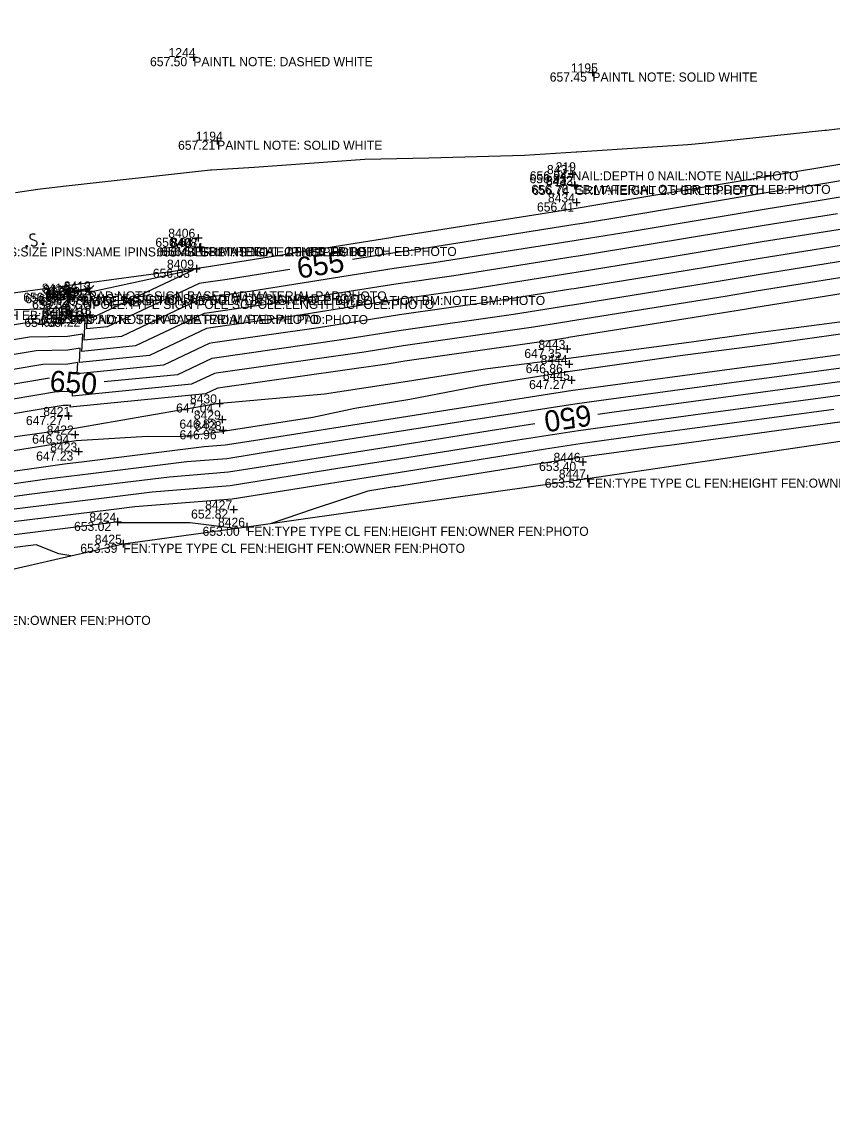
# Model space of a CAD drawing. Extents: x 2129350 to 2137777, y 657588 to 659885.
# Drawn here: x 2136708.9 to 2136816.2, y 659419.9 to 659562.4 of the extents above; entities that cross this region are included whole.
import ezdxf

# ---------------------------------------------------------------- set-up
doc = ezdxf.new("R2010")
doc.units = 0
for name, color, linetype in [('DT_X_Contour_Major', 7, 'Continuous'), ('DT_X_Contour_Minor', 7, 'Continuous'), ('DT_X_TIN_Hull', 7, 'Continuous'), ('SV_P_Mon_Cells_Set', 7, 'Continuous'), ('SV_X_Random_Point', 7, 'Continuous'), ('SV_X_Shot_Marker', 7, 'Continuous'), ('SV_X_Text_Comment', 7, 'Continuous'), ('SV_X_Text_Elevation', 7, 'Continuous'), ('SV_X_Text_Name', 7, 'Continuous')]:
    doc.layers.add(name, color=color, linetype=linetype)

msp = doc.modelspace()

# ---------------------------------------------------------------- linework, layer by layer
at = {"layer": 'DT_X_Contour_Major'}
for points in [[(2136851.4, 659546.91), (2136835.47, 659544.4), (2136833.94, 659544.16), (2136832.3, 659543.89), (2136811.73, 659540.47), (2136807.69, 659539.83), (2136786.89, 659536.37), (2136783.08, 659535.75), (2136782.14, 659535.6), (2136760.83, 659532.22), (2136757.98, 659531.81), (2136752.68, 659530.97)], [(2136818.34, 659530.87), (2136806.34, 659528.94), (2136799.49, 659527.8), (2136781.78, 659524.96), (2136781.45, 659524.9), (2136773.99, 659523.72), (2136759.14, 659521.6), (2136751.23, 659520.34), (2136734.43, 659517.94), (2136734.09, 659517.88), (2136729.54, 659515.74), (2136719.87, 659514.78)], [(2136744.39, 659529.65), (2136736.11, 659528.34), (2136733.31, 659527.94), (2136732.4, 659527.79), (2136720.27, 659522.07), (2136717.55, 659521.8), (2136717.62, 659523.45), (2136716.62, 659523.43), (2136715.1, 659523.38), (2136715.01, 659524.3), (2136714.95, 659524.57), (2136711.8, 659524.39), (2136708.17, 659524.33), (2136705.83, 659523.94), (2136684.42, 659520.8), (2136682.34, 659520.55), (2136659.91, 659517), (2136657.79, 659516.74), (2136649.29, 659515.39)], [(2136785.14, 659510.52), (2136787.31, 659510.82), (2136800.77, 659512.62), (2136812.21, 659514.17), (2136825.38, 659515.94), (2136837.12, 659517.52), (2136843.61, 659518.4), (2136847.58, 659519.01), (2136860.12, 659520.89), (2136872.45, 659522.79), (2136884.15, 659524.55)], [(2136712.64, 659515.29), (2136697.46, 659512.74), (2136689.77, 659511.61), (2136675.17, 659509.86), (2136666.96, 659508.55), (2136650.55, 659506.57), (2136642.08, 659505.22), (2136641.83, 659505.18), (2136628.89, 659501.7), (2136621.18, 659500.44), (2136614.2, 659498.51)], [(2136677.76, 659495.9), (2136689.7, 659497.18), (2136695.09, 659497.87), (2136709.92, 659499.96), (2136718.98, 659501.07), (2136728.5, 659502.24), (2136736.31, 659502.88), (2136747.05, 659504.59), (2136759.38, 659506.52), (2136770.93, 659508.36), (2136776.83, 659509.29)]]:
    msp.add_lwpolyline(points, dxfattribs=at)
at = {"layer": 'DT_X_Contour_Minor'}
for points in [[(2136708.12, 659539.82), (2136711.09, 659540.27), (2136714.45, 659540.67), (2136733.93, 659542.83), (2136734.05, 659542.84), (2136739.7, 659543.18), (2136754.34, 659544.25), (2136762.8, 659544.41), (2136775.44, 659544.79), (2136782.27, 659545.2), (2136782.36, 659545.21), (2136797.05, 659546.2), (2136799.43, 659546.39), (2136815.17, 659548.07), (2136815.41, 659548.09), (2136818.21, 659548.44)], [(2136832.58, 659546.09), (2136809.17, 659542.2), (2136807.96, 659542), (2136784.37, 659538.08), (2136783.34, 659537.91), (2136782.28, 659537.74), (2136758.19, 659533.92), (2136757.75, 659533.85), (2136733.08, 659529.94), (2136733.08, 659529.94), (2136733.03, 659529.93), (2136732.07, 659529.8), (2136731.59, 659529.73), (2136707.47, 659526.46), (2136691.23, 659524.25), (2136683.48, 659523.05), (2136683.47, 659523.07), (2136673.98, 659521.52), (2136658.78, 659519.22), (2136646.92, 659517.29), (2136634.1, 659515.33), (2136633.49, 659515.23), (2136633.25, 659515.19), (2136614.47, 659512.36)], [(2136832.02, 659541.7), (2136814.3, 659538.75), (2136807.42, 659537.65), (2136789.41, 659534.65), (2136782.82, 659533.59), (2136782, 659533.46), (2136763.46, 659530.52), (2136758.21, 659529.77), (2136739.13, 659526.74), (2136733.53, 659525.94), (2136732.74, 659525.81), (2136722.13, 659520.8), (2136717.23, 659520.32), (2136717.35, 659522.98), (2136714.98, 659522.62), (2136709.06, 659522.52), (2136704.15, 659521.7)], [(2136816.87, 659537.03), (2136807.15, 659535.47), (2136791.93, 659532.94), (2136782.56, 659531.43), (2136781.87, 659531.32), (2136766.09, 659528.82), (2136758.45, 659527.73), (2136742.16, 659525.14), (2136733.76, 659523.94), (2136733.07, 659523.83), (2136723.98, 659519.54), (2136716.92, 659518.83), (2136717.02, 659521.1), (2136715.01, 659520.8), (2136709.96, 659520.72), (2136702.48, 659519.46), (2136686.56, 659517.13), (2136679.47, 659516.27), (2136662.73, 659513.62), (2136654.9, 659512.67), (2136637.9, 659509.97), (2136637.4, 659509.89), (2136631.33, 659508.26), (2136614.53, 659505.51)], [(2136819.43, 659535.31), (2136806.88, 659533.3), (2136794.45, 659531.23), (2136782.3, 659529.28), (2136781.73, 659529.18), (2136768.73, 659527.12), (2136758.68, 659525.68), (2136745.18, 659523.54), (2136733.98, 659521.94), (2136733.41, 659521.85), (2136725.83, 659518.27), (2136716.61, 659517.35), (2136716.7, 659519.23), (2136715.03, 659518.98), (2136710.85, 659518.91), (2136700.81, 659517.22), (2136687.63, 659515.29), (2136678.04, 659514.13), (2136664.14, 659511.93), (2136653.45, 659510.64), (2136639.29, 659508.39), (2136638.87, 659508.32), (2136630.51, 659506.07), (2136616.74, 659503.82)], [(2136822, 659533.59), (2136806.61, 659531.12), (2136796.97, 659529.52), (2136782.04, 659527.12), (2136781.59, 659527.04), (2136771.36, 659525.42), (2136758.91, 659523.64), (2136748.21, 659521.94), (2136734.21, 659519.94), (2136733.75, 659519.87), (2136727.69, 659517), (2136716.3, 659515.87), (2136716.37, 659517.35), (2136715.05, 659517.15), (2136711.75, 659517.1), (2136699.13, 659514.98), (2136688.7, 659513.45), (2136676.6, 659512), (2136665.55, 659510.24), (2136652, 659508.61), (2136640.69, 659506.81), (2136640.35, 659506.75), (2136629.7, 659503.89), (2136618.96, 659502.13)], [(2136827.13, 659530.15), (2136806.07, 659526.77), (2136802.01, 659526.09), (2136781.52, 659522.8), (2136781.31, 659522.76), (2136776.63, 659522.02), (2136759.38, 659519.56), (2136754.26, 659518.74), (2136734.66, 659515.94), (2136734.43, 659515.9), (2136731.4, 659514.47), (2136715.68, 659512.91), (2136715.71, 659513.6), (2136715.09, 659513.51), (2136713.54, 659513.49), (2136695.79, 659510.5)], [(2136829.7, 659528.43), (2136805.8, 659524.59), (2136804.53, 659524.38), (2136781.25, 659520.64), (2136781.17, 659520.62), (2136779.26, 659520.32), (2136759.61, 659517.51), (2136757.28, 659517.14), (2136734.88, 659513.94), (2136734.77, 659513.92), (2136733.25, 659513.21), (2136715.37, 659511.43), (2136715.38, 659511.73), (2136715.11, 659511.69), (2136714.43, 659511.68), (2136694.11, 659508.26)], [(2136718.42, 659523.33), (2136731.68, 659529.59), (2136717.84, 659526.61), (2136717.83, 659526.87), (2136717.63, 659526.85), (2136715.11, 659526.61), (2136718.25, 659527.21), (2136714.76, 659526.58), (2136714.91, 659526.58), (2136715.06, 659525.9), (2136715.29, 659523.57), (2136715.65, 659523.58), (2136717.87, 659523.62), (2136717.86, 659523.28), (2136718.42, 659523.33)], [(2136825.53, 659523.81), (2136806.02, 659521.22), (2136797.54, 659520.04), (2136781.25, 659517.87), (2136770.24, 659516.46), (2136759.97, 659514.86), (2136748.99, 659513.15), (2136735.21, 659511.95), (2136735.11, 659511.94), (2136735.11, 659511.94), (2136735.1, 659511.94), (2136735.04, 659511.93), (2136715.73, 659508.58), (2136701.42, 659506.61)], [(2136702.84, 659504.94), (2136716.17, 659507.04), (2136725.56, 659507.6), (2136729.91, 659507.56), (2136735.4, 659508.23), (2136735.6, 659508.25), (2136735.88, 659508.3), (2136747.46, 659510.11), (2136752.99, 659511.33), (2136760.27, 659512.52), (2136769.89, 659514.34), (2136781.49, 659516.23), (2136796.06, 659518.26), (2136806.26, 659519.62), (2136821.36, 659521.72)], [(2136921.65, 659521.22), (2136908.56, 659521.89), (2136901.51, 659521.09), (2136884.39, 659518.7), (2136862.59, 659515.23), (2136850.41, 659513.8), (2136843.49, 659512.99), (2136843.15, 659512.96), (2136819.06, 659509.7), (2136818.45, 659509.62), (2136794.62, 659506.4), (2136793.42, 659506.24), (2136783.07, 659504.84), (2136781.85, 659504.65), (2136758.4, 659500.92), (2136758.22, 659500.89), (2136754.75, 659500.33), (2136747.52, 659497.95), (2136741.95, 659496.08)], [(2136602.05, 659487.72), (2136625.38, 659491.92), (2136626.74, 659492.29), (2136649.8, 659496.52), (2136651.37, 659496.91), (2136651.41, 659496.91), (2136674.5, 659499.6), (2136676.19, 659499.11), (2136692.4, 659500.85), (2136694.1, 659501.06), (2136714.59, 659503.96), (2136717.2, 659504.28), (2136733.1, 659506.24), (2136735.84, 659506.46), (2136739.6, 659507.06), (2136760.03, 659510.26), (2136763.65, 659510.83), (2136781.86, 659513.68), (2136783.23, 659513.87), (2136804.87, 659516.77), (2136808.05, 659517.2), (2136829.59, 659520.1)], [(2136621.99, 659489.89), (2136627.73, 659491.45), (2136647.49, 659495.07), (2136652.11, 659496.22), (2136652.15, 659496.23), (2136672.72, 659498.62), (2136676.67, 659497.47), (2136691.05, 659499.01), (2136694.59, 659499.46), (2136712.25, 659501.96), (2136718.09, 659502.68), (2136730.8, 659504.24), (2136736.07, 659504.67), (2136743.33, 659505.83), (2136759.7, 659508.39), (2136767.29, 659509.6), (2136782.1, 659511.91), (2136785.27, 659512.34), (2136802.82, 659514.7), (2136810.13, 659515.69), (2136827.49, 659518.02)], [(2136615.21, 659485.84), (2136629.7, 659489.76), (2136642.85, 659492.17), (2136653.6, 659494.85), (2136653.62, 659494.86), (2136669.15, 659496.66), (2136677.63, 659494.19), (2136688.35, 659495.34), (2136695.58, 659496.27), (2136707.59, 659497.96), (2136719.87, 659499.47), (2136726.2, 659500.25), (2136736.54, 659501.09), (2136750.77, 659503.36), (2136759.05, 659504.65), (2136774.57, 659507.12), (2136782.58, 659508.38), (2136789.35, 659509.29), (2136798.72, 659510.55), (2136814.29, 659512.65), (2136823.27, 659513.86)], [(2136816.37, 659511.14), (2136796.67, 659508.48), (2136791.38, 659507.77), (2136782.82, 659506.61), (2136778.21, 659505.89), (2136758.73, 659502.78), (2136754.49, 659502.12), (2136736.78, 659499.3), (2136723.9, 659498.25), (2136720.76, 659497.86), (2136705.25, 659495.96), (2136696.08, 659494.67), (2136687, 659493.51), (2136678.1, 659492.55), (2136667.37, 659495.68), (2136654.36, 659494.17), (2136654.34, 659494.17), (2136640.54, 659490.72), (2136630.69, 659488.92), (2136611.82, 659483.81)], [(2136737.16, 659495.41), (2136731.23, 659496.13), (2136721.67, 659496.15), (2136721.45, 659496.23), (2136702.92, 659493.96), (2136696.58, 659493.07), (2136685.65, 659491.67), (2136678.58, 659490.91), (2136665.58, 659494.7), (2136655.1, 659493.49), (2136655.09, 659493.48), (2136638.22, 659489.27), (2136631.68, 659488.08), (2136611.28, 659482.55), (2136606.69, 659480.78), (2136596.95, 659477.01), (2136585.45, 659475.46), (2136560.69, 659472.4), (2136546.32, 659470.4), (2136541.53, 659469.73), (2136527.37, 659466.91), (2136496.56, 659460.07)], [(2136715.46, 659491.79), (2136713.87, 659492.03), (2136710.86, 659493.22), (2136700.59, 659491.96), (2136697.07, 659491.47), (2136684.3, 659489.84), (2136679.06, 659489.28), (2136663.8, 659493.73), (2136655.84, 659492.8), (2136655.83, 659492.8), (2136635.9, 659487.83), (2136632.66, 659487.23), (2136622.57, 659484.5), (2136602.54, 659476.75), (2136601.16, 659475.4)]]:
    msp.add_lwpolyline(points, dxfattribs=at)
at = {"layer": 'DT_X_TIN_Hull'}
msp.add_lwpolyline([(2136302.89, 659419.89), (2136345.27, 659428.48), (2136391.43, 659437.5), (2136450.04, 659448.99), (2136489.52, 659457.63), (2136542.25, 659466.78), (2136596.64, 659474.92), (2136680.8, 659483.85), (2136722.38, 659493.38), (2136738.74, 659495.63), (2136783.78, 659502), (2136843.47, 659510.83), (2136902.11, 659519.35), (2136937.73, 659522.76), (2136977.16, 659531.24), (2137034.04, 659538.87), (2137100.67, 659538.67), (2137141.97, 659546.72), (2137190.29, 659553.31), (2137205.51, 659567.67), (2137219.2, 659576.65), (2137216.8, 659580.68), (2137242.81, 659580.4), (2137253.63, 659571.75)], dxfattribs=at)
at = {"layer": 'SV_P_Mon_Cells_Set'}
for points in [[(2136710.73, 659534.28), (2136710.71, 659534.3), (2136710.67, 659534.32), (2136710.57, 659534.34), (2136710.44, 659534.35), (2136710.36, 659534.33), (2136710.32, 659534.33), (2136710.19, 659534.27), (2136710.08, 659534.18), (2136710.02, 659534.07), (2136710.01, 659533.96), (2136710.02, 659533.89), (2136710.06, 659533.79), (2136710.16, 659533.72), (2136710.82, 659533.43), (2136710.88, 659533.39), (2136710.91, 659533.35), (2136710.94, 659533.28), (2136710.95, 659533.2), (2136710.95, 659533.12), (2136710.95, 659533.07), (2136710.94, 659533.01), (2136710.92, 659532.95), (2136710.91, 659532.91), (2136710.88, 659532.87), (2136710.85, 659532.84), (2136710.81, 659532.81), (2136710.78, 659532.79), (2136710.68, 659532.76), (2136710.53, 659532.74), (2136710.43, 659532.75), (2136710.27, 659532.82), (2136710.18, 659532.88)], [(2136709.57, 659532.81), (2136709.63, 659532.82), (2136709.66, 659532.8), (2136709.7, 659532.76), (2136709.71, 659532.69), (2136709.69, 659532.64), (2136709.66, 659532.61), (2136709.6, 659532.6), (2136709.57, 659532.62), (2136709.53, 659532.67), (2136709.52, 659532.73), (2136709.54, 659532.78), (2136709.57, 659532.81)], [(2136711.73, 659533.14), (2136711.78, 659533.15), (2136711.82, 659533.13), (2136711.86, 659533.08), (2136711.87, 659533.02), (2136711.85, 659532.97), (2136711.82, 659532.94), (2136711.76, 659532.93), (2136711.73, 659532.95), (2136711.69, 659532.99), (2136711.68, 659533.06), (2136711.7, 659533.11), (2136711.73, 659533.14)]]:
    msp.add_lwpolyline(points, dxfattribs=at)
at = {"layer": 'SV_X_Random_Point'}
for p, q in [((2136714.24, 659525.92), (2136715.58, 659527.26)), ((2136714.24, 659527.26), (2136715.58, 659525.92)), ((2136717.16, 659526.22), (2136718.5, 659527.55)), ((2136717.16, 659527.55), (2136718.5, 659526.22)), ((2136714.31, 659522.59), (2136715.65, 659523.92)), ((2136714.31, 659523.92), (2136715.65, 659522.59)), ((2136716.75, 659522.65), (2136718.08, 659523.98)), ((2136716.75, 659523.98), (2136718.08, 659522.65))]:
    msp.add_line(p, q, dxfattribs=at)
at = {"layer": 'SV_X_Shot_Marker'}
for p, q in [((2136731.15, 659557.74), (2136732.15, 659557.74)), ((2136731.65, 659558.24), (2136731.65, 659557.24)), ((2136731.65, 659557.74), (2136731.65, 659557.74)), ((2136783.93, 659555.71), (2136784.93, 659555.71)), ((2136784.43, 659556.21), (2136784.43, 659555.21)), ((2136784.43, 659555.71), (2136784.43, 659555.71)), ((2136734.8, 659547.19), (2136734.8, 659546.19)), ((2136734.3, 659546.69), (2136735.3, 659546.69)), ((2136734.8, 659546.69), (2136734.8, 659546.69)), ((2136781.78, 659542.77), (2136781.78, 659541.77)), ((2136781.28, 659542.27), (2136782.28, 659542.27)), ((2136781.78, 659542.27), (2136781.78, 659542.27)), ((2136782.06, 659541.35), (2136782.06, 659540.35)), ((2136782.1, 659541.22), (2136782.1, 659540.22)), ((2136781.56, 659540.85), (2136782.56, 659540.85)), ((2136781.6, 659540.72), (2136782.6, 659540.72)), ((2136782.06, 659540.85), (2136782.06, 659540.85)), ((2136782.1, 659540.72), (2136782.1, 659540.72)), ((2136781.83, 659538.53), (2136782.83, 659538.53)), ((2136782.33, 659539.03), (2136782.33, 659538.03)), ((2136782.33, 659538.53), (2136782.33, 659538.53)), ((2136732.3, 659534.35), (2136732.3, 659533.35)), ((2136731.8, 659533.85), (2136732.8, 659533.85)), ((2136732.1, 659532.64), (2136733.1, 659532.64)), ((2136732.3, 659533.85), (2136732.3, 659533.85)), ((2136732.48, 659533.08), (2136732.48, 659532.08)), ((2136732.6, 659533.14), (2136732.6, 659532.14)), ((2136732.6, 659532.64), (2136732.6, 659532.64)), ((2136731.98, 659532.58), (2136732.98, 659532.58)), ((2136732.48, 659532.58), (2136732.48, 659532.58)), ((2136732.06, 659530.26), (2136732.06, 659529.26)), ((2136731.56, 659529.76), (2136732.56, 659529.76)), ((2136732.06, 659529.76), (2136732.06, 659529.76)), ((2136717.81, 659527.27), (2136717.81, 659526.27)), ((2136714.58, 659526.39), (2136715.58, 659526.39)), ((2136715.08, 659526.89), (2136715.08, 659525.89)), ((2136715.08, 659526.39), (2136715.08, 659526.39)), ((2136716.55, 659526), (2136717.55, 659526)), ((2136717.05, 659526.5), (2136717.05, 659525.5)), ((2136717.05, 659526), (2136717.05, 659526)), ((2136717.31, 659526.77), (2136718.31, 659526.77)), ((2136717.81, 659526.77), (2136717.81, 659526.77)), ((2136715.35, 659524.13), (2136715.35, 659523.13)), ((2136717.94, 659524.16), (2136717.94, 659523.16)), ((2136714.85, 659523.63), (2136715.85, 659523.63)), ((2136715.35, 659523.63), (2136715.35, 659523.63)), ((2136717.44, 659523.66), (2136718.44, 659523.66)), ((2136717.94, 659523.66), (2136717.94, 659523.66)), ((2136780.58, 659519.15), (2136781.58, 659519.15)), ((2136781.08, 659519.65), (2136781.08, 659518.65)), ((2136781.08, 659519.15), (2136781.08, 659519.15)), ((2136780.85, 659517.15), (2136781.85, 659517.15)), ((2136781.35, 659517.65), (2136781.35, 659516.65)), ((2136781.35, 659517.15), (2136781.35, 659517.15)), ((2136781.67, 659515.54), (2136781.67, 659514.54)), ((2136781.17, 659515.04), (2136782.17, 659515.04)), ((2136781.67, 659515.04), (2136781.67, 659515.04)), ((2136734.61, 659511.94), (2136735.61, 659511.94)), ((2136735.11, 659512.44), (2136735.11, 659511.44)), ((2136735.11, 659511.94), (2136735.11, 659511.94)), ((2136714.63, 659510.28), (2136715.63, 659510.28)), ((2136715.13, 659510.78), (2136715.13, 659509.78)), ((2136715.13, 659510.28), (2136715.13, 659510.28)), ((2136735.48, 659510.31), (2136735.48, 659509.31)), ((2136734.98, 659509.81), (2136735.98, 659509.81)), ((2136735.48, 659509.81), (2136735.48, 659509.81)), ((2136735.58, 659508.9), (2136735.58, 659507.9)), ((2136715.51, 659507.82), (2136716.51, 659507.82)), ((2136716.01, 659508.32), (2136716.01, 659507.32)), ((2136716.01, 659507.82), (2136716.01, 659507.82)), ((2136735.08, 659508.4), (2136736.08, 659508.4)), ((2136735.58, 659508.4), (2136735.58, 659508.4)), ((2136715.98, 659505.58), (2136716.98, 659505.58)), ((2136716.48, 659506.08), (2136716.48, 659505.08)), ((2136716.48, 659505.58), (2136716.48, 659505.58)), ((2136782.65, 659504.21), (2136783.65, 659504.21)), ((2136783.15, 659504.71), (2136783.15, 659503.71)), ((2136783.15, 659504.21), (2136783.15, 659504.21)), ((2136783.28, 659502.01), (2136784.28, 659502.01)), ((2136783.78, 659502.51), (2136783.78, 659501.51)), ((2136783.78, 659502.01), (2136783.78, 659502.01)), ((2136736.47, 659497.91), (2136737.47, 659497.91)), ((2136736.97, 659498.41), (2136736.97, 659497.41)), ((2136736.97, 659497.91), (2136736.97, 659497.91)), ((2136721.14, 659496.29), (2136722.14, 659496.29)), ((2136721.64, 659496.79), (2136721.64, 659495.79)), ((2136721.64, 659496.29), (2136721.64, 659496.29)), ((2136738.24, 659495.63), (2136739.24, 659495.63)), ((2136738.74, 659496.13), (2136738.74, 659495.13)), ((2136738.74, 659495.63), (2136738.74, 659495.63)), ((2136721.88, 659493.38), (2136722.88, 659493.38)), ((2136722.38, 659493.88), (2136722.38, 659492.88)), ((2136722.38, 659493.38), (2136722.38, 659493.38))]:
    msp.add_line(p, q, dxfattribs=at)

# ---------------------------------------------------------------- texts
at = {"layer": 'DT_X_Contour_Major'}
for s, rotation, p in [('655', 9.0267, (2136745.59, 659528.43)), ('650', 355.9061, (2136712.58, 659513.53)), ('650', 188.4885, (2136784.07, 659511.81))]:
    msp.add_text(s, height=2.8, rotation=rotation, dxfattribs=at).set_placement(p)
at = {"layer": 'SV_X_Text_Comment'}
for s, p in [('PAINTL NOTE: DASHED WHITE', (2136731.65, 659556.54)), ('PAINTL NOTE: SOLID WHITE', (2136784.43, 659554.51)), ('PAINTL NOTE: SOLID WHITE', (2136734.8, 659545.49)), ('NAIL:DEPTH 0 NAIL:NOTE NAIL:PHOTO', (2136781.82, 659541.44)), ('GRLT:HEIGHT 2.5 GRLT:PHOTO', (2136782.1, 659539.52)), ('EB:MATERIAL OTHER EB:DEPTH EB:PHOTO', (2136782.06, 659539.65)), ('EB:MATERIAL OTHER EB:DEPTH EB:PHOTO', (2136732.6, 659531.44)), ('IPINS:SIZE IPINS:NAME IPINS:NUMBER IPINS:NOTE IPINS:PHOTO', (2136704.14, 659531.38)), ('GRLT:HEIGHT 2.5 GRLT:PHOTO', (2136732.48, 659531.38)), ('PAD:NOTE SIGN BASE PAD:MATERIAL PAD:PHOTO', (2136715.08, 659525.19)), ('SGPOLE:TYPE SIGN POLE SGPOLE:LENGTH SGPOLE:PHOTO', (2136715.98, 659524.44)), ('BM:DESCRIPTION NE BOLT ON SIGN POLE BM:LOCATION BM:NOTE BM:PHOTO', (2136716.84, 659524.96)), ('NOTE: NE', (2136717.05, 659524.8)), ('PAD:NOTE SIGN BASE PAD:MATERIAL PAD:PHOTO', (2136717.81, 659525.57)), ('EB:MATERIAL OTHER EB:DEPTH EB:PHOTO', (2136683.38, 659522.99)), ('PAD:NOTE SIGN BASE PAD:MATERIAL PAD:PHOTO', (2136715.35, 659522.43)), ('PAD:NOTE PAD:MATERIAL PAD:PHOTO', (2136717.94, 659522.46)), ('FEN:TYPE TYPE CL FEN:HEIGHT FEN:OWNER FEN:PHOTO', (2136783.78, 659500.8)), ('FEN:TYPE TYPE CL FEN:HEIGHT FEN:OWNER FEN:PHOTO', (2136738.74, 659494.43)), ('FEN:TYPE TYPE CL FEN:HEIGHT FEN:OWNER FEN:PHOTO', (2136722.38, 659492.18)), ('FEN:TYPE TYPE CL FEN:HEIGHT FEN:OWNER FEN:PHOTO', (2136680.81, 659482.65))]:
    msp.add_text(s, height=1.2, dxfattribs=at).set_placement(p)
at = {"layer": 'SV_X_Text_Elevation'}
for s, p in [('657.50', (2136725.92, 659556.54)), ('657.45', (2136778.79, 659554.51)), ('657.21', (2136729.63, 659545.49)), ('656.94', (2136776.15, 659541.44)), ('656.93', (2136776.11, 659541.07)), ('656.76', (2136776.34, 659539.65)), ('656.74', (2136776.47, 659539.52)), ('656.41', (2136777.1, 659537.32)), ('656.64', (2136726.63, 659532.65)), ('656.51', (2136727.38, 659531.44)), ('656.48', (2136726.81, 659531.38)), ('656.03', (2136726.29, 659528.56)), ('656.04', (2136709.15, 659525.39)), ('656.35', (2136709.4, 659525.19)), ('656.34', (2136710.32, 659524.44)), ('657.26', (2136711.16, 659524.96)), ('657.25', (2136711.45, 659524.8)), ('656.02', (2136712.07, 659525.68)), ('656.33', (2136712.13, 659525.57)), ('654.39', (2136709.3, 659522.06)), ('656.35', (2136709.68, 659522.43)), ('654.22', (2136711.79, 659522.11)), ('656.30', (2136712.16, 659522.46)), ('647.35', (2136775.43, 659517.95)), ('646.86', (2136775.61, 659515.95)), ('647.27', (2136776.06, 659513.84)), ('647.04', (2136729.37, 659510.74)), ('647.27', (2136709.51, 659509.08)), ('646.83', (2136729.81, 659508.61)), ('646.96', (2136729.82, 659507.2)), ('646.94', (2136710.33, 659506.62)), ('647.23', (2136710.86, 659504.38)), ('653.40', (2136777.38, 659503.01)), ('653.52', (2136778.13, 659500.8)), ('652.82', (2136731.35, 659496.71)), ('653.02', (2136715.87, 659495.08)), ('653.00', (2136732.87, 659494.43)), ('653.39', (2136716.7, 659492.18))]:
    msp.add_text(s, height=1.2, dxfattribs=at).set_placement(p)
at = {"layer": 'SV_X_Text_Name'}
for s, p in [('1244', (2136728.37, 659557.74)), ('1195', (2136781.58, 659555.71)), ('1194', (2136731.97, 659546.69)), ('8431', (2136778.42, 659542.27)), ('219', (2136779.57, 659542.64)), ('8432', (2136778.27, 659540.85)), ('8433', (2136778.3, 659540.72)), ('8434', (2136778.55, 659538.53)), ('8406', (2136728.33, 659533.85)), ('8408', (2136728.58, 659532.58)), ('8407', (2136728.71, 659532.64)), ('8409', (2136728.16, 659529.76)), ('8414', (2136711.61, 659526.59)), ('8415', (2136711.78, 659526.39)), ('40029', (2136712.02, 659526)), ('309', (2136713.97, 659526.16)), ('8412', (2136714.51, 659526.77)), ('8413', (2136714.52, 659526.88)), ('8420', (2136712.12, 659525.64)), ('8417', (2136711.67, 659523.26)), ('8416', (2136711.97, 659523.63)), ('8419', (2136714.1, 659523.31)), ('8418', (2136714.62, 659523.66)), ('8443', (2136777.29, 659519.15)), ('8444', (2136777.58, 659517.15)), ('8445', (2136777.88, 659515.04)), ('8430', (2136731.2, 659511.94)), ('8421', (2136711.8, 659510.28)), ('8429', (2136731.71, 659509.81)), ('8422', (2136712.26, 659507.82)), ('8428', (2136731.81, 659508.4)), ('8423', (2136712.72, 659505.58)), ('8446', (2136779.29, 659504.21)), ('8447', (2136779.99, 659502.01)), ('8427', (2136733.21, 659497.91)), ('8424', (2136717.89, 659496.29)), ('8426', (2136734.91, 659495.63)), ('8425', (2136718.62, 659493.38))]:
    msp.add_text(s, height=1.2, dxfattribs=at).set_placement(p)

doc.saveas('drawing.dxf')
